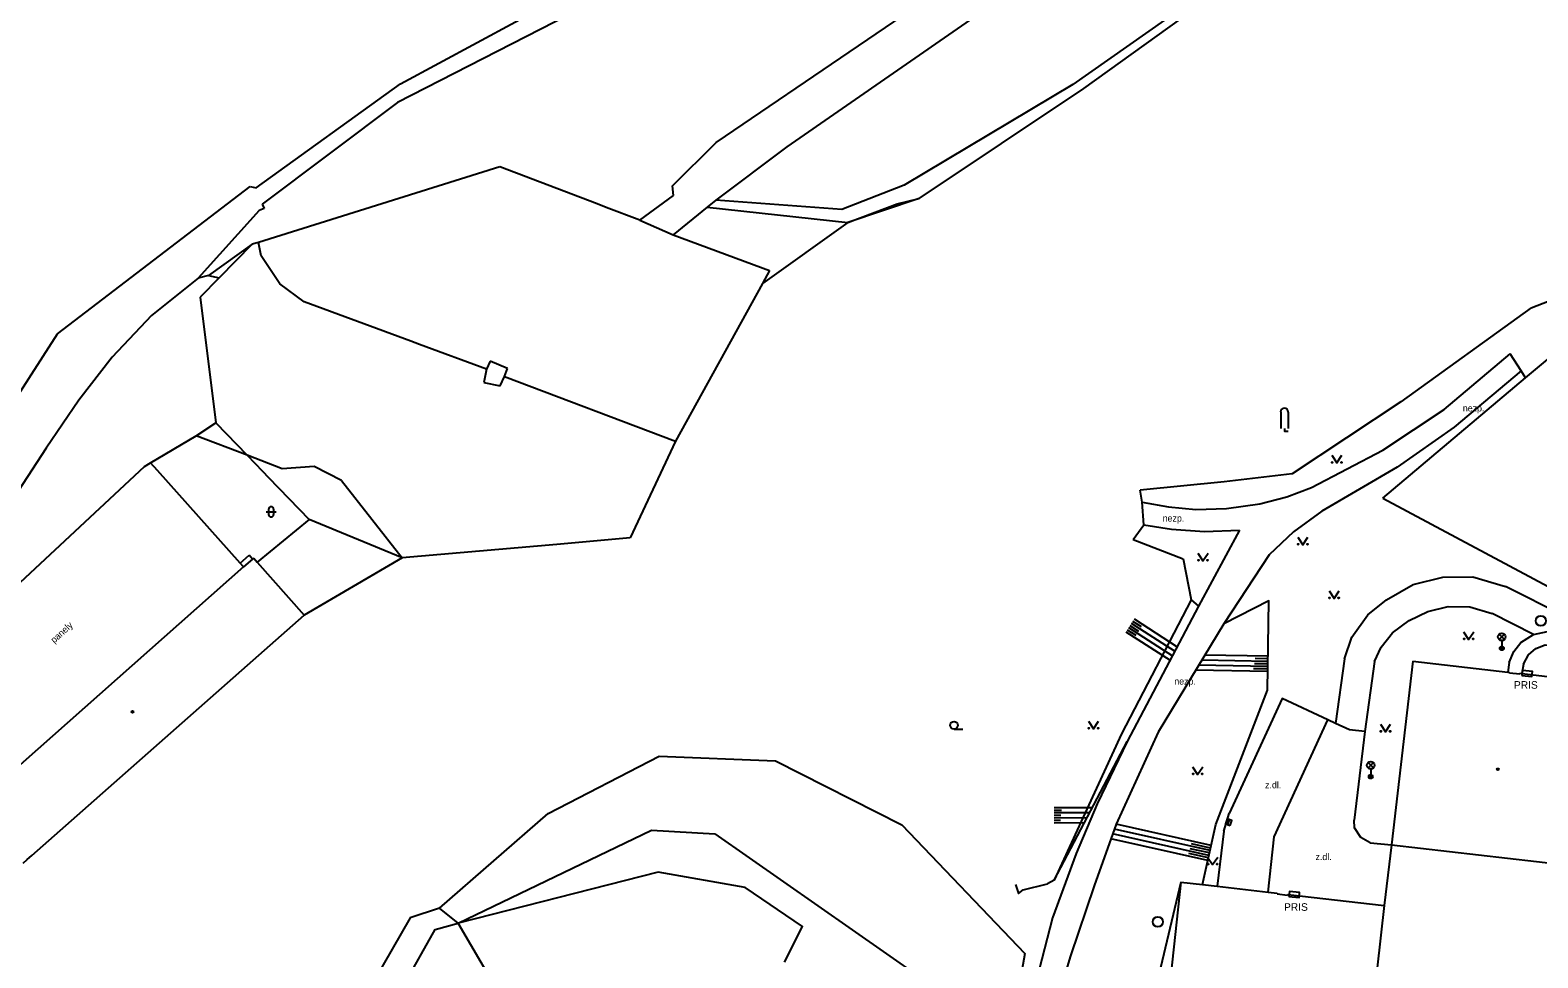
# Model space of a CAD drawing. Extents: x -598233 to -596890, y -1157848 to -1156431.
# Drawn here: x -597403.3 to -597254.7, y -1157242.2 to -1157150.7 of the extents above; entities that cross this region are included whole.
import ezdxf

# ---------------------------------------------------------------- set-up
doc = ezdxf.new("R2010")
doc.units = 0
for name, color, linetype in [('Level 11', 7, 'Continuous'), ('Level 14', 7, 'Continuous'), ('Level 15', 7, 'Continuous'), ('Level 24', 7, 'Continuous'), ('Level 27', 7, 'Continuous'), ('Level 33', 7, 'Continuous'), ('Level 36', 7, 'Continuous'), ('Level 39', 7, 'Continuous'), ('Level 40', 7, 'Continuous'), ('Level 41', 7, 'Continuous'), ('Level 5', 7, 'Continuous'), ('Level 51', 7, 'Continuous'), ('Level 7', 7, 'Continuous'), ('Level 8', 7, 'Continuous')]:
    doc.layers.add(name, color=color, linetype=linetype)

msp = doc.modelspace()

# ---------------------------------------------------------------- linework, layer by layer
at = {"layer": 'Level 11'}
for points in [[(-597255.91, -1157185), (-597234.45, -1157167.09), (-597226.4, -1157153.12), (-597220.05, -1157148.68), (-597216.35, -1157147.51), (-597178.66, -1157119.01)], [(-597381.41, -1157171.83), (-597385.72, -1157174.9), (-597386.74, -1157175.16), (-597391.32, -1157178.86), (-597395.21, -1157182.95), (-597398.51, -1157187.18), (-597401.73, -1157191.92), (-597407.28, -1157200.41), (-597412.15, -1157209.51), (-597417.05, -1157217.6), (-597422.3, -1157226.27)], [(-597385.72, -1157174.9), (-597384.67, -1157175.13)], [(-597293.71, -1157197.25), (-597291.1, -1157197.7), (-597288.4, -1157197.9699), (-597285.37, -1157197.88), (-597282.11, -1157197.43), (-597279.43, -1157196.7199), (-597277.01, -1157195.79), (-597269.9699, -1157192.12), (-597263.94, -1157188.11), (-597257.4099, -1157182.62)], [(-597269.99, -1157196.84), (-597255.91, -1157185), (-597256.34, -1157184.29), (-597257.41, -1157182.62)], [(-597256.34, -1157184.29), (-597262.93, -1157189.86), (-597268.57, -1157193.81), (-597275.98, -1157198.15), (-597278.78, -1157200.1599), (-597281.18, -1157202.43)], [(-597382.59, -1157203.27), (-597390.76, -1157194.13), (-597391.43, -1157193.38)], [(-597372.6, -1157195.13), (-597366.64, -1157202.74)], [(-597294.57, -1157200.93), (-597293.52, -1157199.47), (-597293.71, -1157197.25), (-597293.9, -1157196.06)], [(-597269.99, -1157196.84), (-597235.41, -1157215.33), (-597179.7, -1157246.37)], [(-597293.52, -1157199.4699), (-597290.79, -1157199.9099), (-597287.54, -1157200.13), (-597284.09, -1157200.01)], [(-597284.09, -1157200.01), (-597288.14, -1157207.51)], [(-597366.64, -1157202.74), (-597376.28, -1157208.39)], [(-597281.18, -1157202.43), (-597285.6599, -1157209.23)], [(-597273.74, -1157212.68), (-597273.03, -1157210.55), (-597271.45, -1157208.35), (-597269.61, -1157206.89), (-597266.9699, -1157205.38), (-597264.06, -1157204.64), (-597261.09, -1157204.61), (-597257.87, -1157205.56)], [(-597236.07, -1157216.46), (-597245.13, -1157211.89), (-597252.13, -1157208.4699), (-597257.87, -1157205.56)], [(-597288.88, -1157206.89), (-597288.14, -1157207.51)], [(-597288.14, -1157207.51), (-597295.19, -1157220.85)], [(-597270.8, -1157212.9699), (-597270.15, -1157211.53), (-597269.02, -1157210.13), (-597267.38, -1157208.9099), (-597265.54, -1157208.02), (-597263.53, -1157207.55), (-597261.39, -1157207.58), (-597259.2, -1157208.24)], [(-597255.11, -1157210.3), (-597259.2, -1157208.24)], [(-597285.6599, -1157209.23), (-597292.11, -1157219.92)], [(-597255.11, -1157210.3), (-597253.73, -1157210.01), (-597252.24, -1157210.1599)], [(-597257.51, -1157213.06), (-597257.06, -1157211.9699), (-597256.37, -1157211.08), (-597255.11, -1157210.3)], [(-597256.1, -1157213.21), (-597255.63, -1157212.3), (-597254.89, -1157211.6599), (-597253.9699, -1157211.32), (-597252.89, -1157211.39)], [(-597273.74, -1157212.68), (-597274.63, -1157219.05)], [(-597270.8, -1157212.9699), (-597271.74, -1157219.86)], [(-597257.51, -1157213.06), (-597257.6599, -1157214.01)], [(-597256.1, -1157213.21), (-597256.26, -1157214.14)], [(-597275.39, -1157218.7199), (-597279.9099, -1157216.6), (-597285.12, -1157227.94)], [(-597280.7, -1157230.25), (-597275.39, -1157218.7199)], [(-597274.63, -1157219.05), (-597275.39, -1157218.7199)], [(-597271.74, -1157219.86), (-597273.25, -1157219.69), (-597274.63, -1157219.05)], [(-597292.11, -1157219.92), (-597296.25, -1157229), (-597298.42, -1157235.07), (-597300.75, -1157241.96), (-597303.1599, -1157249.9099), (-597304.4699, -1157257.53), (-597305.08, -1157266.29)], [(-597271.74, -1157219.86), (-597272.79, -1157228.61)], [(-597295.19, -1157220.85), (-597298.14, -1157227), (-597300.21, -1157231.87), (-597302.54, -1157238.2199), (-597305.4699, -1157249.55), (-597306.62, -1157256.56), (-597307.45, -1157265.89), (-597307.4, -1157275.45), (-597306.8478, -1157281.0409), (-597306.59, -1157283.65)], [(-597362.94, -1157237.26), (-597352.23, -1157227.94), (-597341.3, -1157222.28), (-597329.85, -1157222.75)], [(-597329.85, -1157222.75), (-597317.37, -1157229.04)], [(-597285.6599, -1157229.68), (-597285.12, -1157227.94)], [(-597361.11, -1157238.75), (-597342.07, -1157229.57), (-597335.82, -1157229.94)], [(-597317.37, -1157229.04), (-597305.27, -1157241.74)], [(-597271.2199, -1157230.83), (-597272.13, -1157230.29), (-597272.76, -1157229.34), (-597272.79, -1157228.61)], [(-597335.82, -1157229.94), (-597315.51, -1157244.14)], [(-597285.6599, -1157229.68), (-597286.31, -1157235.11)], [(-597281.29, -1157235.68), (-597280.7, -1157230.25)], [(-597271.2199, -1157230.83), (-597269.12, -1157231.04)], [(-597328.96, -1157242.59), (-597327.18, -1157239.08), (-597332.83, -1157235.2199), (-597341.39, -1157233.73), (-597361.11, -1157238.75)], [(-597362.94, -1157237.26), (-597365.85, -1157238.21), (-597400.18, -1157297.99), (-597401.46, -1157296.78), (-597403.17, -1157293.45), (-597404.09, -1157289.14), (-597403.99, -1157287.08), (-597403.6, -1157284.79), (-597402.44, -1157279.71), (-597402.24, -1157276.6599), (-597402.55, -1157272.28), (-597403.3, -1157269.39), (-597404.38, -1157266.4699), (-597406.18, -1157263.46), (-597408.4, -1157258.85), (-597409.43, -1157256.07), (-597410.15, -1157252.9099), (-597410.58, -1157244.37)], [(-597361.11, -1157238.75), (-597362.94, -1157237.26)], [(-597369.37, -1157250.01), (-597363.37, -1157239.37), (-597361.11, -1157238.75)], [(-597351.57, -1157255.05), (-597361.11, -1157238.75)], [(-597305.27, -1157241.74), (-597306.73, -1157250.07)]]:
    msp.add_lwpolyline(points, dxfattribs=at)
at = {"layer": 'Level 14'}
for points in [[(-597255.34, -1157178.1), (-597250.2, -1157176.09), (-597248.03, -1157172.63), (-597243.49, -1157168.28), (-597237.28, -1157164.54), (-597231.59, -1157157.2), (-597229.78, -1157154.2), (-597217.49, -1157144.32), (-597187.57, -1157123.32)], [(-597255.34, -1157178.1), (-597268.2, -1157187.37), (-597278.9, -1157194.45), (-597285.63, -1157195.24), (-597293.9, -1157196.06)], [(-597287.76, -1157234.94), (-597286.43, -1157229.01), (-597281.35, -1157215.77), (-597281.2, -1157206.98), (-597285.6599, -1157209.23)], [(-597302.37, -1157234.52), (-597295.19, -1157220.85)], [(-597289.87, -1157234.69), (-597294.03, -1157252.14), (-597296.74, -1157263.76), (-597297.29, -1157266.1)]]:
    msp.add_lwpolyline(points, dxfattribs=at)
at = {"layer": 'Level 15'}
for points in [[(-597294.5, -1157208.76), (-597290.25, -1157211.5)], [(-597295.31, -1157210.03), (-597290.95, -1157212.83)], [(-597295.18, -1157209.82), (-597294.31, -1157210.37)], [(-597295.04, -1157209.61), (-597290.7199, -1157212.38)], [(-597294.9099, -1157209.4), (-597294.05, -1157209.95)], [(-597294.77, -1157209.19), (-597290.48, -1157211.94)], [(-597294.64, -1157208.98), (-597293.78, -1157209.52)], [(-597281.3, -1157212.94), (-597287.83, -1157212.83)], [(-597281.29, -1157212.44), (-597287.53, -1157212.34)], [(-597281.31, -1157213.19), (-597282.64, -1157213.17)], [(-597281.3, -1157212.69), (-597282.57, -1157212.67)], [(-597281.32, -1157213.94), (-597288.43, -1157213.82)], [(-597281.31, -1157213.44), (-597288.13, -1157213.32)], [(-597281.31, -1157213.69), (-597282.71, -1157213.67)], [(-597302.38, -1157227.35), (-597298.6, -1157227.34)], [(-597302.38, -1157227.6), (-597301.65, -1157227.6)], [(-597302.38, -1157227.85), (-597298.86, -1157227.84)], [(-597302.38, -1157228.1), (-597301.7, -1157228.1)], [(-597302.38, -1157228.35), (-597299.13, -1157228.34)], [(-597302.38, -1157228.6), (-597301.75, -1157228.6)], [(-597302.38, -1157228.85), (-597299.39, -1157228.84)], [(-597287.01, -1157231.59), (-597296.43, -1157229.48)], [(-597286.9, -1157231.1), (-597296.25, -1157229)], [(-597287.23, -1157232.56), (-597296.79, -1157230.42)], [(-597287.12, -1157232.08), (-597296.61, -1157229.95)], [(-597286.95, -1157231.34), (-597288.83, -1157230.92)], [(-597287.17, -1157232.32), (-597289.08, -1157231.89)], [(-597287.06, -1157231.83), (-597288.95, -1157231.4099)]]:
    msp.add_lwpolyline(points, dxfattribs=at)
at = {"layer": 'Level 24'}
for points in [[(-597382.59, -1157203.27), (-597381.72, -1157202.48)], [(-597381.38, -1157202.87), (-597381.72, -1157202.48)], [(-597382.26, -1157203.64), (-597382.59, -1157203.27)]]:
    msp.add_lwpolyline(points, dxfattribs=at)
for points in [[(-597256.2741, -1157214.3244), (-597255.28, -1157214.4327), (-597255.2259, -1157213.9356), (-597256.22, -1157213.8273)], [(-597279.2241, -1157236.1144), (-597278.23, -1157236.2226), (-597278.1759, -1157235.7256), (-597279.17, -1157235.6174)]]:
    msp.add_lwpolyline(points, close=True, dxfattribs=at)
at = {"layer": 'Level 27'}
msp.add_line((-597285.25, -1157229.0268), (-597285.09, -1157228.5532), dxfattribs=at)
msp.add_lwpolyline([(-597285.0132, -1157229.1069), (-597284.8531, -1157228.6332), (-597285.3268, -1157228.4731), (-597285.4869, -1157228.9468)], close=True, dxfattribs=at)
for centre in [(-597254.4, -1157208.94), (-597292.1599, -1157238.62)]:
    msp.add_circle(centre, 0.5, dxfattribs=at)
at = {"layer": 'Level 33'}
for p, q in [((-597258.515, -1157210.79), (-597257.985, -1157210.26)), ((-597258.515, -1157210.26), (-597257.985, -1157210.79)), ((-597258.25, -1157210.9), (-597258.25, -1157211.65)), ((-597271.435, -1157223.44), (-597270.905, -1157222.91)), ((-597271.435, -1157222.91), (-597270.905, -1157223.44)), ((-597271.17, -1157223.55), (-597271.17, -1157224.3))]:
    msp.add_line(p, q, dxfattribs=at)
for centre, radius in [((-597258.25, -1157210.525), 0.375), ((-597258.25, -1157211.65), 0.2), ((-597258.25, -1157211.65), 0.1445), ((-597258.25, -1157211.65), 0.0876), ((-597271.17, -1157223.175), 0.375), ((-597271.17, -1157224.3), 0.2), ((-597271.17, -1157224.3), 0.1445), ((-597271.17, -1157224.3), 0.0876)]:
    msp.add_circle(centre, radius, dxfattribs=at)
at = {"layer": 'Level 36'}
for p, q in [((-597280.045, -1157188.365), (-597280.045, -1157189.99)), ((-597279.295, -1157188.365), (-597279.295, -1157189.99)), ((-597380.046, -1157198.206), (-597379.046, -1157198.206)), ((-597379.796, -1157197.956), (-597379.796, -1157198.456)), ((-597379.296, -1157197.956), (-597379.296, -1157198.456)), ((-597312.24, -1157219.615), (-597311.365, -1157219.615))]:
    msp.add_line(p, q, dxfattribs=at)
for points in [[(-597279.67, -1157189.99), (-597279.67, -1157190.24), (-597279.295, -1157190.24)], [(-597275.01, -1157192.63), (-597274.51, -1157193.38), (-597274.01, -1157192.63)], [(-597278.36, -1157200.7), (-597277.86, -1157201.45), (-597277.36, -1157200.7)], [(-597288.2, -1157202.27), (-597287.7, -1157203.02), (-597287.2, -1157202.27)], [(-597275.28, -1157205.99), (-597274.78, -1157206.74), (-597274.28, -1157205.99)], [(-597262.02, -1157210.03), (-597261.52, -1157210.78), (-597261.02, -1157210.03)], [(-597298.99, -1157218.83), (-597298.49, -1157219.58), (-597297.99, -1157218.83)], [(-597270.21, -1157219.14), (-597269.71, -1157219.89), (-597269.21, -1157219.14)], [(-597288.73, -1157223.34), (-597288.23, -1157224.09), (-597287.73, -1157223.34)], [(-597287.25, -1157232.23), (-597286.75, -1157232.98), (-597286.25, -1157232.23)]]:
    msp.add_lwpolyline(points, dxfattribs=at)
for centre, radius in [((-597274.9602, -1157193.3298), 0.05), ((-597274.0608, -1157193.3298), 0.05), ((-597278.3102, -1157201.3998), 0.05), ((-597277.4108, -1157201.3998), 0.05), ((-597288.1502, -1157202.9698), 0.05), ((-597287.2508, -1157202.9698), 0.05), ((-597275.2302, -1157206.6898), 0.05), ((-597274.3308, -1157206.6898), 0.05), ((-597261.9702, -1157210.7298), 0.05), ((-597261.0708, -1157210.7298), 0.05), ((-597312.2401, -1157219.2399), 0.375), ((-597298.9402, -1157219.5298), 0.05), ((-597298.0408, -1157219.5298), 0.05), ((-597270.1602, -1157219.8398), 0.05), ((-597269.2608, -1157219.8398), 0.05), ((-597288.6802, -1157224.0398), 0.05), ((-597287.7808, -1157224.0398), 0.05), ((-597287.2002, -1157232.9298), 0.05), ((-597286.3008, -1157232.9298), 0.05)]:
    msp.add_circle(centre, radius, dxfattribs=at)
for centre, radius, start, end in [((-597279.6703, -1157188.3646), 0.375, 0, 180), ((-597379.5457, -1157197.9563), 0.25, 0, 180), ((-597379.5457, -1157198.4563), 0.25, 180, 0)]:
    msp.add_arc(centre, radius, start, end, dxfattribs=at)
at = {"layer": 'Level 39'}
for centre, radius in [((-597393.2, -1157217.9099), 0.09), ((-597393.2, -1157217.9099), 0.0398), ((-597258.64, -1157223.58), 0.09), ((-597258.64, -1157223.58), 0.0398)]:
    msp.add_circle(centre, radius, dxfattribs=at)
at = {"layer": 'Level 5'}
for points in [[(-597381.26, -1157202.76), (-597381.38, -1157202.87), (-597382.26, -1157203.64), (-597408.93, -1157227.24)], [(-597381.26, -1157202.76), (-597380.92, -1157203.15), (-597376.28, -1157208.39)], [(-597403.99, -1157232.84), (-597403.58, -1157232.48), (-597403.13, -1157232.08), (-597376.28, -1157208.39)], [(-597267.02, -1157212.93), (-597269.12, -1157231.04)], [(-597267.02, -1157212.93), (-597257.6599, -1157214.01)], [(-597257.6599, -1157214.01), (-597257.48, -1157214.03)], [(-597257.48, -1157214.03), (-597257.48, -1157214.08)], [(-597257.48, -1157214.08), (-597256.4699, -1157214.17)], [(-597256.4699, -1157214.12), (-597256.26, -1157214.14)], [(-597256.4699, -1157214.12), (-597256.4699, -1157214.17)], [(-597256.26, -1157214.14), (-597247, -1157215.21)], [(-597269.12, -1157231.04), (-597269.83, -1157237.02)], [(-597269.12, -1157231.04), (-597249.11, -1157233.33)], [(-597289.87, -1157234.69), (-597291.85, -1157252.9099)], [(-597289.87, -1157234.69), (-597287.76, -1157234.94)], [(-597287.76, -1157234.94), (-597286.31, -1157235.11)], [(-597286.31, -1157235.11), (-597281.29, -1157235.68)], [(-597281.29, -1157235.68), (-597280.38, -1157235.8)], [(-597280.38, -1157235.8), (-597280.39, -1157235.87)], [(-597280.39, -1157235.87), (-597279.36, -1157236)], [(-597279.35, -1157235.93), (-597279.36, -1157236)], [(-597279.35, -1157235.93), (-597269.83, -1157237.02)], [(-597269.83, -1157237.02), (-597270.53, -1157243.1599)]]:
    msp.add_lwpolyline(points, dxfattribs=at)
at = {"layer": 'Level 51'}
for points in [[(-597335.69, -1157161.8), (-597307.62, -1157142.71)], [(-597280.58, -1157142.06), (-597300.53, -1157156.09)], [(-597299.44, -1157156.48), (-597280.08, -1157142.54)], [(-597366.78, -1157156.03), (-597351.68, -1157147.87)], [(-597306.4699, -1157146.79), (-597328.71, -1157162.24)], [(-597350.21, -1157149.23), (-597367.08, -1157157.85)], [(-597381.03, -1157166.28), (-597366.78, -1157156.03)], [(-597300.53, -1157156.09), (-597317.14, -1157166.02)], [(-597315.69, -1157167.33), (-597299.44, -1157156.48)], [(-597367.08, -1157157.85), (-597380.44, -1157167.87)], [(-597339.98, -1157166.07), (-597335.69, -1157161.8)], [(-597328.71, -1157162.24), (-597335.73, -1157167.49)], [(-597357.02, -1157164.19), (-597380.79, -1157171.64)], [(-597347.4, -1157167.86), (-597357.02, -1157164.19)], [(-597400.61, -1157180.65), (-597381.62, -1157166.15)], [(-597381.62, -1157166.15), (-597381.03, -1157166.28)], [(-597343.2199, -1157169.45), (-597339.88, -1157167.01)], [(-597339.88, -1157167.01), (-597339.98, -1157166.07)], [(-597317.14, -1157166.02), (-597323.29, -1157168.4099)], [(-597380.71, -1157168.51), (-597386.74, -1157175.16)], [(-597380.2199, -1157168.29), (-597380.71, -1157168.51)], [(-597380.44, -1157167.87), (-597380.2199, -1157168.29)], [(-597346.53, -1157168.19), (-597347.4, -1157167.86)], [(-597343.2199, -1157169.45), (-597346.53, -1157168.19)], [(-597336.57, -1157168.18), (-597339.9099, -1157170.9)], [(-597335.73, -1157167.49), (-597336.57, -1157168.18)], [(-597336.57, -1157168.18), (-597322.7199, -1157169.68)], [(-597323.29, -1157168.4099), (-597335.73, -1157167.49)], [(-597315.69, -1157167.33), (-597322.7199, -1157169.68)], [(-597322.7199, -1157169.68), (-597317.83, -1157167.84)], [(-597317.83, -1157167.84), (-597315.69, -1157167.33)], [(-597343.2199, -1157169.45), (-597339.9099, -1157170.9)], [(-597322.7199, -1157169.68), (-597331.12, -1157175.71)], [(-597380.79, -1157171.64), (-597381.4099, -1157171.83)], [(-597380.54, -1157172.9699), (-597380.79, -1157171.64)], [(-597339.9099, -1157170.9), (-597330.42, -1157174.43)], [(-597381.4099, -1157171.83), (-597384.67, -1157175.13), (-597386.55, -1157177.03)], [(-597378.7, -1157175.7199), (-597380.54, -1157172.9699)], [(-597330.42, -1157174.43), (-597331.12, -1157175.71)], [(-597376.3, -1157177.52), (-597378.7, -1157175.7199)], [(-597331.12, -1157175.71), (-597339.7, -1157191.25)], [(-597386.55, -1157177.03), (-597384.99, -1157189.44)], [(-597365.77, -1157181.39), (-597376.3, -1157177.52)], [(-597410.2199, -1157195.61), (-597400.61, -1157180.65)], [(-597364.92, -1157181.7), (-597365.77, -1157181.39)], [(-597358.32, -1157184.13), (-597364.92, -1157181.7)], [(-597357.96, -1157183.36), (-597358.32, -1157184.13)], [(-597356.24, -1157184.09), (-597357.96, -1157183.36)], [(-597358.32, -1157184.13), (-597358.58, -1157185.45)], [(-597356.98, -1157185.77), (-597356.53, -1157184.86)], [(-597356.53, -1157184.86), (-597356.24, -1157184.09)], [(-597356.53, -1157184.86), (-597339.7, -1157191.25)], [(-597358.58, -1157185.45), (-597356.98, -1157185.77)], [(-597386.92, -1157190.71), (-597384.99, -1157189.44)], [(-597384.99, -1157189.44), (-597381.92, -1157192.62)], [(-597339.7, -1157191.25), (-597344.15, -1157200.78)], [(-597381.92, -1157192.62), (-597380.4099, -1157194.2)], [(-597380.4099, -1157194.2), (-597379.8, -1157194.83)], [(-597379.8, -1157194.83), (-597375.81, -1157198.9699)], [(-597375.81, -1157198.9699), (-597380.92, -1157203.15)], [(-597366.64, -1157202.74), (-597375.81, -1157198.9699)], [(-597344.15, -1157200.78), (-597351.37, -1157201.4099)], [(-597351.37, -1157201.4099), (-597366.64, -1157202.74)]]:
    msp.add_lwpolyline(points, dxfattribs=at)
at = {"layer": 'Level 7'}
for points in [[(-597415.96, -1157216.79), (-597405.23, -1157206.07), (-597392.03, -1157193.73), (-597391.43, -1157193.38), (-597386.92, -1157190.71)], [(-597372.6, -1157195.13), (-597375.3, -1157193.75), (-597378.45, -1157193.95), (-597381.92, -1157192.62), (-597386.92, -1157190.71)], [(-597294.57, -1157200.93), (-597289.67, -1157202.83)], [(-597289.67, -1157202.83), (-597288.88, -1157206.89)], [(-597288.88, -1157206.89), (-597295.74, -1157220.08), (-597302.37, -1157234.52)], [(-597306.17, -1157234.95), (-597305.87, -1157235.82), (-597305.44, -1157235.45)], [(-597302.37, -1157234.52), (-597303.01, -1157234.86)]]:
    msp.add_lwpolyline(points, dxfattribs=at)
at = {"layer": 'Level 8'}
msp.add_lwpolyline([(-597305.44, -1157235.45), (-597303.01, -1157234.86)], dxfattribs=at)

# ---------------------------------------------------------------- texts
at = {"layer": 'Level 40'}
for s, p in [('nezp.', (-597262.09, -1157188.31)), ('nezp.', (-597291.67, -1157199.1599)), ('nezp.', (-597290.53, -1157215.23)), ('z.dl.', (-597281.58, -1157225.45)), ('z.dl.', (-597276.61, -1157232.53))]:
    msp.add_text(s, height=0.65, dxfattribs=at).set_placement(p)
msp.add_text('panely', height=0.65, rotation=42.4504, dxfattribs=at).set_placement((-597400.92, -1157211.19))
at = {"layer": 'Level 41'}
for p in [(-597257.05, -1157215.64), (-597279.71, -1157237.53)]:
    msp.add_text('PRIS', height=0.75, dxfattribs=at).set_placement(p)

doc.saveas('drawing.dxf')
